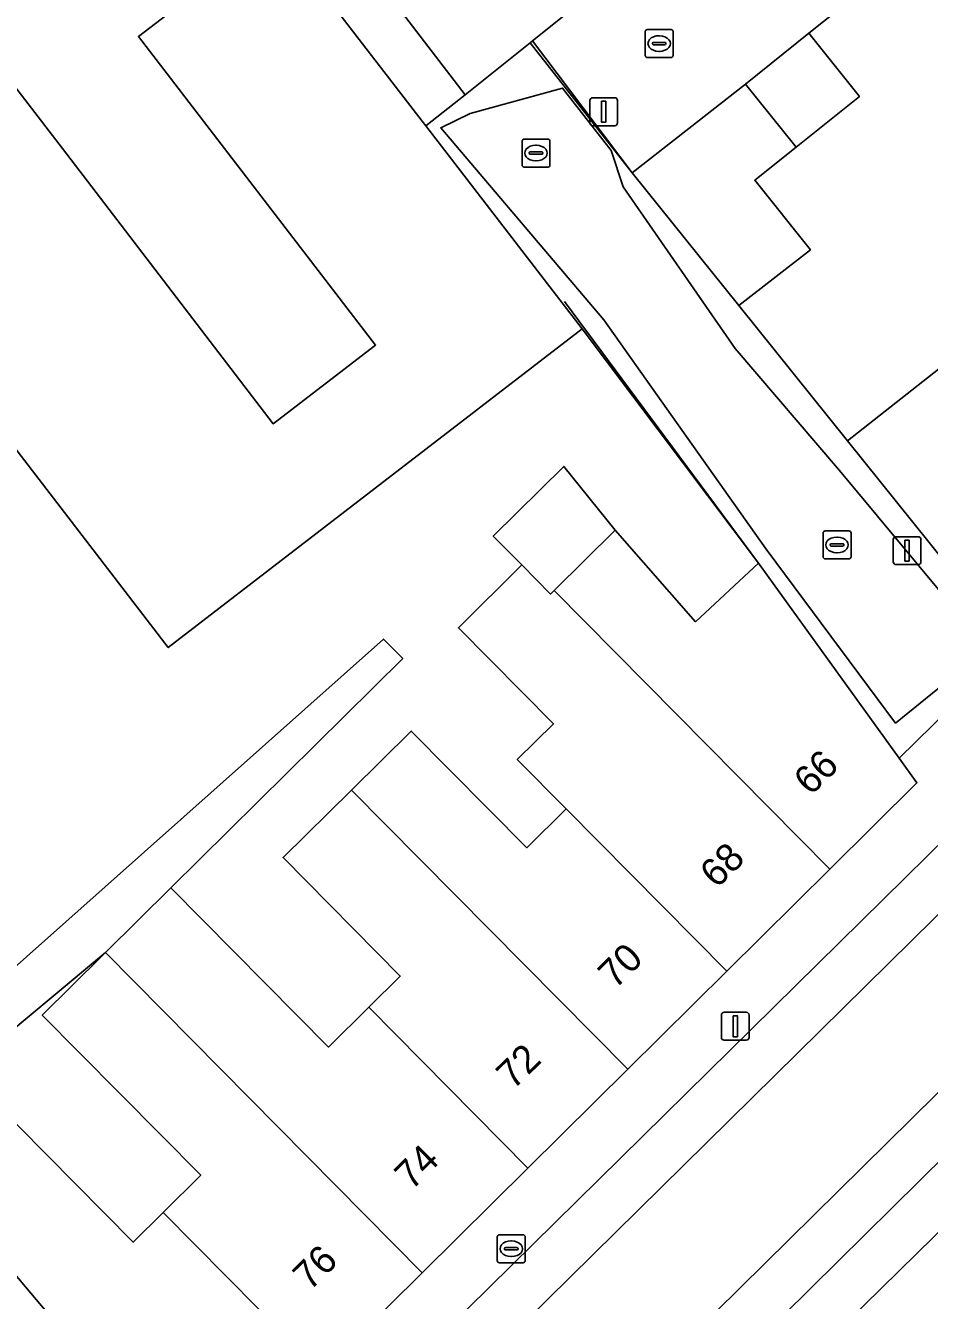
# Model space of a CAD drawing. Extents: x 161771 to 163125, y 382475 to 383179.
# Drawn here: x 162062.65 to 162095.03, y 382844.84 to 382890.51 of the extents above; entities that cross this region are included whole.
import ezdxf

# ---------------------------------------------------------------- set-up
doc = ezdxf.new("R2010")
doc.units = 0
for name, color, linetype in [('IMGEO_Afsluitpaal', 7, 'Continuous'), ('IMGEO_Brandkraan', 7, 'Continuous'), ('IMGEO_Erf', 7, 'Continuous'), ('IMGEO_Groenvoorziening', 7, 'Continuous'), ('IMGEO_Hek', 7, 'Continuous'), ('IMGEO_Kolk', 7, 'Continuous'), ('IMGEO_Lichtmast', 7, 'Continuous'), ('IMGEO_Muur', 7, 'Continuous'), ('IMGEO_Pand', 7, 'Continuous'), ('IMGEO_Pand_nummerreeks', 7, 'Continuous'), ('IMGEO_Parkeervlak_open', 7, 'Continuous'), ('IMGEO_Rijbaan_lokaal_open', 7, 'Continuous'), ('IMGEO_Voetpad_onverhard', 7, 'Continuous'), ('IMGEO_Voetpad_open', 7, 'Continuous')]:
    doc.layers.add(name, color=color, linetype=linetype)

msp = doc.modelspace()

# ---------------------------------------------------------------- linework, layer by layer
at = {"layer": 'IMGEO_Afsluitpaal'}
for p, q in [((162082.862, 382887.025), (162082.862, 382887.825)), ((162082.862, 382887.825), (162082.862, 382887.025)), ((162082.962, 382887.925), (162083.752, 382887.925)), ((162083.752, 382887.925), (162082.962, 382887.925)), ((162083.852, 382887.825), (162083.852, 382887.025)), ((162083.852, 382887.025), (162083.852, 382887.825)), ((162083.752, 382886.925), (162082.962, 382886.925)), ((162082.962, 382886.925), (162083.752, 382886.925))]:
    msp.add_line(p, q, dxfattribs=at)
msp.add_lwpolyline([(162083.282, 382887.8), (162083.432, 382887.8), (162083.432, 382887.05), (162083.282, 382887.05), (162083.282, 382887.8)], dxfattribs=at)
for centre, start, end in [((162082.962, 382887.825), 90, 180), ((162082.962, 382887.825), 90, 180), ((162083.752, 382887.825), 0, 90), ((162083.752, 382887.825), 360, 90), ((162082.962, 382887.025), 180, 270), ((162082.962, 382887.025), 180, 270), ((162083.752, 382887.025), 270, 0), ((162083.752, 382887.025), 270, 0)]:
    msp.add_arc(centre, 0.1, start, end, dxfattribs=at)
at = {"layer": 'IMGEO_Brandkraan'}
for p, q in [((162079.546, 382846.265), (162079.546, 382847.117)), ((162079.621, 382847.191), (162080.473, 382847.191)), ((162080.547, 382847.117), (162080.547, 382846.265)), ((162079.805, 382846.685), (162079.805, 382846.697)), ((162079.848, 382846.734), (162080.246, 382846.734)), ((162080.034, 382846.971), (162080.059, 382846.971)), ((162080.289, 382846.697), (162080.289, 382846.685)), ((162080.243, 382846.648), (162079.845, 382846.648)), ((162080.057, 382846.411), (162080.032, 382846.411)), ((162080.473, 382846.191), (162079.621, 382846.191))]:
    msp.add_line(p, q, dxfattribs=at)
for points in [[(162079.546, 382846.265), (162079.546, 382847.117)], [(162079.621, 382847.191), (162080.473, 382847.191)], [(162080.547, 382847.117), (162080.547, 382846.265)], [(162080.473, 382846.191), (162079.621, 382846.191)]]:
    msp.add_lwpolyline(points, dxfattribs=at)
for centre, radius, start, end in [((162079.623, 382847.115), 0.0765, 91.552, 178.448), ((162079.623, 382847.115), 0.0765, 91.552, 178.448), ((162080.471, 382847.115), 0.0765, 1.552, 88.448), ((162080.471, 382847.115), 0.0765, 1.552, 88.448), ((162079.845, 382846.694), 0.0403, 85.8775, 175.7526), ((162079.842, 382846.684), 0.0366, 178.938, 274.7102), ((162080.246, 382846.691), 0.043, 264.8664, 352.4533), ((162080.25, 382846.696), 0.0386, 1.7309, 96.639), ((162079.623, 382846.267), 0.0765, 181.552, 268.448), ((162079.623, 382846.267), 0.0765, 181.552, 268.448), ((162080.471, 382846.267), 0.0765, 271.552, 358.448), ((162080.471, 382846.267), 0.0765, 271.552, 358.448)]:
    msp.add_arc(centre, radius, start, end, dxfattribs=at)
for centre, major_axis, ratio, start_param, end_param in [((162080.033, 382846.691), (-0.387, 0.002), 0.722429, 4.712389, 7.853982), ((162080.058, 382846.691), (-0.39, 0.002), 0.717154, 1.570796, 4.712389)]:
    msp.add_ellipse(centre, major_axis=major_axis, ratio=ratio, start_param=start_param, end_param=end_param, dxfattribs=at)
at = {"layer": 'IMGEO_Erf'}
for points in [[(162051.197, 382889.784), (162057.452, 382894.592), (162063.969, 382886.113), (162071.515, 382876.245), (162075.187, 382879.066), (162066.693, 382890.12), (162071.612, 382893.899), (162067.649, 382899.278), (162071.852, 382902.522), (162063.278, 382913.648), (162061.185, 382912.038), (162051.955, 382924.053)], [(162095.371, 382893.962), (162090.706, 382890.234), (162092.517, 382887.969), (162090.246, 382886.154), (162088.768, 382884.973), (162090.759, 382882.48), (162088.196, 382880.478), (162092.089, 382875.641), (162096.13, 382878.818)], [(162058.342, 382853.296), (162075.47, 382868.534), (162076.16, 382867.837), (162067.856, 382859.621), (162073.499, 382853.916), (162074.945, 382855.346), (162076.071, 382856.46), (162071.874, 382860.703), (162074.325, 382863.126), (162076.462, 382865.239), (162080.599, 382861.056), (162082.01, 382862.452), (162080.263, 382864.218), (162081.558, 382865.5), (162078.155, 382868.941), (162080.425, 382871.187), (162079.402, 382872.222), (162081.929, 382874.72), (162083.77, 382872.436), (162086.65, 382869.152), (162088.902, 382871.25), (162082.588, 382879.645), (162067.761, 382868.227), (162051.197, 382889.784)]]:
    msp.add_lwpolyline(points, dxfattribs=at)
msp.add_lwpolyline([(162064.598, 382853.695), (162063.247, 382855.061), (162065.398, 382857.189), (162065.515, 382857.305), (162059.305, 382852.135), (162059.352, 382852.078), (162058.578, 382851.531), (162059.301, 382850.566), (162061.338, 382852.148), (162066.501, 382846.927), (162067.582, 382847.995), (162068.923, 382849.322)], close=True, dxfattribs=at)
at = {"layer": 'IMGEO_Groenvoorziening'}
msp.add_lwpolyline([(162085.405, 382912.559), (162089.106, 382915.436), (162088.79, 382915.841), (162084.884, 382912.762), (162081.781, 382910.349), (162082.574, 382909.305), (162071.543, 382900.69), (162071.036, 382897.628), (162078.394, 382888.03), (162080.723, 382889.896), (162080.804, 382889.961), (162094.568, 382900.987)], close=True, dxfattribs=at)
at = {"layer": 'IMGEO_Hek'}
msp.add_lwpolyline([(162081.956, 382880.63), (162088.902, 382871.25)], dxfattribs=at)
at = {"layer": 'IMGEO_Kolk'}
for p, q in [((162084.843, 382889.442), (162084.843, 382890.294)), ((162084.918, 382890.368), (162085.77, 382890.368)), ((162085.331, 382890.148), (162085.356, 382890.148)), ((162085.844, 382890.294), (162085.844, 382889.442)), ((162085.102, 382889.862), (162085.102, 382889.874)), ((162085.54, 382889.825), (162085.142, 382889.825)), ((162085.145, 382889.911), (162085.543, 382889.911)), ((162085.354, 382889.588), (162085.329, 382889.588)), ((162085.586, 382889.874), (162085.586, 382889.862)), ((162085.77, 382889.368), (162084.918, 382889.368)), ((162080.507, 382886.444), (162081.359, 382886.444)), ((162080.432, 382885.518), (162080.432, 382886.37)), ((162080.691, 382885.938), (162080.691, 382885.95)), ((162080.734, 382885.987), (162081.132, 382885.987)), ((162080.92, 382886.224), (162080.945, 382886.224)), ((162081.175, 382885.95), (162081.175, 382885.938)), ((162081.433, 382886.37), (162081.433, 382885.518)), ((162081.129, 382885.901), (162080.731, 382885.901)), ((162080.943, 382885.664), (162080.918, 382885.664)), ((162081.359, 382885.444), (162080.507, 382885.444)), ((162091.213, 382871.481), (162091.213, 382872.333)), ((162091.288, 382872.407), (162092.14, 382872.407)), ((162092.214, 382872.333), (162092.214, 382871.481)), ((162091.472, 382871.901), (162091.472, 382871.913)), ((162091.91, 382871.864), (162091.512, 382871.864)), ((162091.515, 382871.95), (162091.913, 382871.95)), ((162091.701, 382872.187), (162091.726, 382872.187)), ((162091.956, 382871.913), (162091.956, 382871.901)), ((162092.14, 382871.407), (162091.288, 382871.407)), ((162091.724, 382871.627), (162091.699, 382871.627))]:
    msp.add_line(p, q, dxfattribs=at)
for points in [[(162084.843, 382889.442), (162084.843, 382890.294)], [(162084.918, 382890.368), (162085.77, 382890.368)], [(162085.844, 382890.294), (162085.844, 382889.442)], [(162085.77, 382889.368), (162084.918, 382889.368)], [(162080.507, 382886.444), (162081.359, 382886.444)], [(162080.432, 382885.518), (162080.432, 382886.37)], [(162081.433, 382886.37), (162081.433, 382885.518)], [(162081.359, 382885.444), (162080.507, 382885.444)], [(162091.213, 382871.481), (162091.213, 382872.333)], [(162091.288, 382872.407), (162092.14, 382872.407)], [(162092.214, 382872.333), (162092.214, 382871.481)], [(162092.14, 382871.407), (162091.288, 382871.407)]]:
    msp.add_lwpolyline(points, dxfattribs=at)
for centre, radius, start, end in [((162084.92, 382890.292), 0.0765, 91.552, 178.448), ((162084.92, 382890.292), 0.0765, 91.552, 178.448), ((162085.768, 382890.292), 0.0765, 1.552, 88.448), ((162085.768, 382890.292), 0.0765, 1.552, 88.448), ((162085.142, 382889.871), 0.0403, 85.8775, 175.7526), ((162085.139, 382889.861), 0.0366, 178.938, 274.7102), ((162085.543, 382889.868), 0.043, 264.8664, 352.4533), ((162085.547, 382889.873), 0.0386, 1.7309, 96.639), ((162084.92, 382889.444), 0.0765, 181.552, 268.448), ((162084.92, 382889.444), 0.0765, 181.552, 268.448), ((162085.768, 382889.444), 0.0765, 271.552, 358.448), ((162085.768, 382889.444), 0.0765, 271.552, 358.448), ((162080.509, 382886.368), 0.0765, 91.552, 178.448), ((162080.509, 382886.368), 0.0765, 91.552, 178.448), ((162081.357, 382886.368), 0.0765, 1.552, 88.448), ((162081.357, 382886.368), 0.0765, 1.552, 88.448), ((162080.731, 382885.947), 0.0403, 85.8775, 175.7526), ((162080.728, 382885.937), 0.0366, 178.938, 274.7102), ((162081.132, 382885.944), 0.043, 264.8664, 352.4533), ((162081.136, 382885.949), 0.0386, 1.7309, 96.639), ((162080.509, 382885.52), 0.0765, 181.552, 268.448), ((162080.509, 382885.52), 0.0765, 181.552, 268.448), ((162081.357, 382885.52), 0.0765, 271.552, 358.448), ((162081.357, 382885.52), 0.0765, 271.552, 358.448), ((162091.29, 382872.331), 0.0765, 91.552, 178.448), ((162091.29, 382872.331), 0.0765, 91.552, 178.448), ((162092.138, 382872.331), 0.0765, 1.552, 88.448), ((162092.138, 382872.331), 0.0765, 1.552, 88.448), ((162091.512, 382871.91), 0.0403, 85.8775, 175.7526), ((162091.509, 382871.9), 0.0366, 178.938, 274.7102), ((162091.913, 382871.907), 0.043, 264.8664, 352.4533), ((162091.917, 382871.912), 0.0386, 1.7309, 96.639), ((162091.29, 382871.483), 0.0765, 181.552, 268.448), ((162091.29, 382871.483), 0.0765, 181.552, 268.448), ((162092.138, 382871.483), 0.0765, 271.552, 358.448), ((162092.138, 382871.483), 0.0765, 271.552, 358.448)]:
    msp.add_arc(centre, radius, start, end, dxfattribs=at)
for centre, major_axis, ratio, start_param, end_param in [((162085.33, 382889.868), (-0.387, 0.002), 0.722429, 4.712389, 7.853982), ((162085.355, 382889.868), (-0.39, 0.002), 0.717154, 1.570796, 4.712389), ((162080.919, 382885.944), (-0.387, 0.002), 0.722429, 4.712389, 7.853982), ((162080.944, 382885.944), (-0.39, 0.002), 0.717154, 1.570796, 4.712389), ((162091.7, 382871.907), (-0.387, 0.002), 0.722429, 4.712389, 7.853982), ((162091.725, 382871.907), (-0.39, 0.002), 0.717154, 1.570796, 4.712389)]:
    msp.add_ellipse(centre, major_axis=major_axis, ratio=ratio, start_param=start_param, end_param=end_param, dxfattribs=at)
at = {"layer": 'IMGEO_Lichtmast'}
for p, q in [((162093.727, 382871.3), (162093.727, 382872.1)), ((162093.727, 382872.1), (162093.727, 382871.3)), ((162093.827, 382872.2), (162094.617, 382872.2)), ((162094.617, 382872.2), (162093.827, 382872.2)), ((162094.717, 382872.1), (162094.717, 382871.3)), ((162094.717, 382871.3), (162094.717, 382872.1)), ((162094.617, 382871.2), (162093.827, 382871.2)), ((162093.827, 382871.2), (162094.617, 382871.2)), ((162087.573, 382854.264), (162087.573, 382855.064)), ((162087.573, 382855.064), (162087.573, 382854.264)), ((162087.673, 382855.164), (162088.463, 382855.164)), ((162088.463, 382855.164), (162087.673, 382855.164)), ((162088.563, 382855.064), (162088.563, 382854.264)), ((162088.563, 382854.264), (162088.563, 382855.064)), ((162088.463, 382854.164), (162087.673, 382854.164)), ((162087.673, 382854.164), (162088.463, 382854.164))]:
    msp.add_line(p, q, dxfattribs=at)
for points in [[(162094.147, 382872.075), (162094.297, 382872.075), (162094.297, 382871.325), (162094.147, 382871.325), (162094.147, 382872.075)], [(162087.993, 382855.039), (162088.143, 382855.039), (162088.143, 382854.289), (162087.993, 382854.289), (162087.993, 382855.039)]]:
    msp.add_lwpolyline(points, dxfattribs=at)
for centre, start, end in [((162093.827, 382872.1), 90, 180), ((162093.827, 382872.1), 90, 180), ((162094.617, 382872.1), 0, 90), ((162094.617, 382872.1), 360, 90), ((162093.827, 382871.3), 180, 270), ((162093.827, 382871.3), 180, 270), ((162094.617, 382871.3), 270, 0), ((162094.617, 382871.3), 270, 0), ((162087.673, 382855.064), 90, 180), ((162087.673, 382855.064), 90, 180), ((162088.463, 382855.064), 0, 90), ((162088.463, 382855.064), 360, 90), ((162087.673, 382854.264), 180, 270), ((162087.673, 382854.264), 180, 270), ((162088.463, 382854.264), 270, 0), ((162088.463, 382854.264), 270, 0)]:
    msp.add_arc(centre, 0.1, start, end, dxfattribs=at)
at = {"layer": 'IMGEO_Muur'}
msp.add_lwpolyline([(162088.196, 382880.478), (162092.089, 382875.641)], dxfattribs=at)
at = {"layer": 'IMGEO_Pand'}
for points in [[(162057.452, 382894.592), (162051.197, 382889.784), (162067.761, 382868.227), (162082.588, 382879.645), (162076.982, 382886.924), (162076.854, 382887.091), (162071.612, 382893.899), (162066.693, 382890.12), (162075.187, 382879.066), (162071.515, 382876.245), (162063.969, 382886.113)], [(162088.433, 382888.413), (162090.246, 382886.154), (162092.517, 382887.969), (162090.706, 382890.234)], [(162088.433, 382888.413), (162084.378, 382885.234), (162088.196, 382880.478), (162090.759, 382882.48), (162088.768, 382884.973), (162090.246, 382886.154)], [(162096.13, 382878.818), (162092.089, 382875.641), (162097.358, 382869.084), (162101.396, 382872.253)], [(162083.77, 382872.436), (162081.929, 382874.72), (162079.402, 382872.222), (162080.425, 382871.187), (162081.454, 382870.146), (162081.587, 382870.278)], [(162091.459, 382860.295), (162094.574, 382863.381), (162093.939, 382864.262), (162088.902, 382871.25), (162086.65, 382869.152), (162083.77, 382872.436), (162081.587, 382870.278)], [(162081.587, 382870.278), (162081.454, 382870.146), (162080.425, 382871.187), (162078.155, 382868.941), (162081.558, 382865.5), (162080.263, 382864.218), (162082.01, 382862.452), (162087.763, 382856.634), (162091.459, 382860.295)], [(162082.01, 382862.452), (162080.599, 382861.056), (162076.462, 382865.239), (162074.325, 382863.126), (162084.218, 382853.122), (162087.763, 382856.634)], [(162074.945, 382855.346), (162080.644, 382849.582), (162084.218, 382853.122), (162074.325, 382863.126), (162071.874, 382860.703), (162076.071, 382856.46)], [(162074.945, 382855.346), (162073.499, 382853.916), (162067.856, 382859.621), (162065.515, 382857.305), (162076.859, 382845.833), (162080.644, 382849.582)], [(162065.515, 382857.305), (162065.398, 382857.189), (162063.247, 382855.061), (162064.598, 382853.695), (162068.923, 382849.322), (162067.582, 382847.995), (162073.253, 382842.261), (162076.859, 382845.833)], [(162067.582, 382847.995), (162066.501, 382846.927), (162061.338, 382852.148), (162059.301, 382850.566), (162058.654, 382850.064), (162063.668, 382844.124), (162062.776, 382843.242), (162067.09, 382838.181), (162069.123, 382838.17), (162073.253, 382842.261)], [(162095.808, 382847.744), (162092.053, 382844.055), (162098.093, 382837.91), (162099.555, 382839.347), (162100.269, 382840.049), (162101.847, 382841.6)]]:
    msp.add_lwpolyline(points, close=True, dxfattribs=at)
at = {"layer": 'IMGEO_Parkeervlak_open'}
for points in [[(162115.73, 382880.726), (162113.309, 382878.734), (162111.818, 382877.391), (162110.38, 382876.039), (162100.696, 382866.43), (162095.716, 382861.519), (162072.223, 382838.379), (162073.15, 382837.45)], [(162073.189, 382836.841), (162111.483, 382874.584)], [(162114.584, 382871.275), (162079.466, 382836.63)], [(162080.061, 382836.564), (162080.997, 382835.618), (162100.531, 382854.92), (162099.483, 382855.942), (162102.502, 382858.953), (162103.577, 382857.891), (162115.52, 382869.741), (162114.637, 382870.659)]]:
    msp.add_lwpolyline(points, dxfattribs=at)
at = {"layer": 'IMGEO_Rijbaan_lokaal_open'}
for points in [[(162095.371, 382893.962), (162097.194, 382895.419), (162099.119, 382896.958), (162103.952, 382900.799), (162103.661, 382901.163), (162099.938, 382905.818), (162098.437, 382907.69), (162098.257, 382907.915), (162096.938, 382909.564), (162093.178, 382914.267), (162091.679, 382916.141), (162091.482, 382916.387), (162091.057, 382916.916), (162089.106, 382915.436), (162085.405, 382912.559), (162094.568, 382900.987), (162080.804, 382889.961), (162084.378, 382885.234), (162088.433, 382888.413), (162090.706, 382890.234)], [(162088.196, 382880.478), (162084.378, 382885.234), (162080.804, 382889.961), (162080.723, 382889.896), (162078.394, 382888.03), (162076.982, 382886.924), (162082.588, 382879.645), (162088.902, 382871.25), (162093.939, 382864.262), (162097.563, 382867.829), (162098.069, 382868.327), (162097.358, 382869.084), (162092.089, 382875.641)], [(162084.378, 382885.234), (162080.723, 382889.896), (162078.394, 382888.03), (162076.982, 382886.924), (162082.588, 382879.645), (162088.902, 382871.25), (162093.939, 382864.262), (162097.563, 382867.829), (162098.069, 382868.327), (162097.358, 382869.084), (162092.089, 382875.641), (162088.196, 382880.478)], [(162083.62, 382886.042), (162081.885, 382888.271), (162078.574, 382887.363), (162077.522, 382886.847), (162083.362, 382879.967), (162089.175, 382871.751), (162093.81, 382865.521), (162096.901, 382868.023), (162097.244, 382868.464), (162095.944, 382869.593), (162091.799, 382874.571), (162088.071, 382878.937), (162084.055, 382884.73)], [(162058.654, 382850.064), (162059.301, 382850.566), (162058.578, 382851.531), (162059.352, 382852.078), (162059.305, 382852.135), (162058.342, 382853.296), (162054.992, 382857.335), (162054.411, 382858.09), (162052.063, 382856.285), (162049.31, 382859.864), (162046.448, 382857.555), (162049.956, 382853.511), (162057.62, 382843.655), (162065.602, 382834.655), (162066.249, 382835.323), (162069.123, 382838.17), (162067.09, 382838.181), (162062.776, 382843.242), (162063.668, 382844.124)]]:
    msp.add_lwpolyline(points, close=True, dxfattribs=at)
msp.add_lwpolyline([(162111.483, 382874.584), (162073.189, 382836.841), (162076.363, 382833.597), (162079.466, 382836.63), (162114.584, 382871.275), (162115.399, 382872.051), (162118.138, 382874.552), (162123.306, 382878.903), (162125.393, 382880.431), (162135.365, 382887.723), (162132.776, 382891.432), (162121.927, 382883.49)], dxfattribs=at)
at = {"layer": 'IMGEO_Voetpad_onverhard'}
msp.add_lwpolyline([(162081.781, 382910.349), (162080.526, 382909.373), (162080.246, 382909.155), (162080.232, 382909.173), (162079.126, 382908.162), (162078.775, 382907.841), (162077.336, 382906.735), (162071.852, 382902.522), (162067.649, 382899.278), (162071.612, 382893.899), (162076.854, 382887.091), (162076.982, 382886.924), (162078.394, 382888.03), (162071.036, 382897.628), (162071.543, 382900.69), (162082.574, 382909.305)], close=True, dxfattribs=at)
at = {"layer": 'IMGEO_Voetpad_open'}
for points in [[(162171.48, 382926.845), (162148.274, 382908.294), (162143.255, 382904.278), (162141.717, 382903.048), (162140.307, 382901.917), (162136.406, 382898.79), (162134.86, 382897.546), (162133.454, 382896.443), (162119.361, 382885.166), (162098.181, 382868.21), (162098.069, 382868.327), (162097.563, 382867.829), (162093.939, 382864.262), (162094.574, 382863.381), (162091.459, 382860.295), (162087.763, 382856.634), (162084.218, 382853.122), (162080.644, 382849.582), (162076.859, 382845.833), (162073.253, 382842.261), (162069.123, 382838.17), (162066.249, 382835.323), (162065.602, 382834.655), (162062.458, 382831.409)], [(162073.15, 382837.45), (162072.223, 382838.379), (162095.716, 382861.519), (162095.365, 382861.875), (162100.345, 382866.786), (162100.696, 382866.43), (162110.38, 382876.039), (162111.818, 382877.391), (162113.309, 382878.734), (162115.73, 382880.726), (162115.415, 382881.113), (162120.902, 382885.587), (162121.217, 382885.2), (162134.067, 382894.565), (162134.817, 382893.501)], [(162092.053, 382844.055), (162095.808, 382847.744), (162099.563, 382851.432), (162103.319, 382855.121), (162107.075, 382858.811), (162112.762, 382864.397), (162117.095, 382868.654), (162120.059, 382868.27), (162124.228, 382861.125), (162127.068, 382856.282), (162128.857, 382853.254), (162130.925, 382855.273), (162121.439, 382870.892), (162125.198, 382874.011), (162134.422, 382858.688)], [(162114.637, 382870.659), (162115.52, 382869.741), (162103.577, 382857.891), (162100.531, 382854.92), (162080.997, 382835.618), (162080.061, 382836.564)]]:
    msp.add_lwpolyline(points, dxfattribs=at)
msp.add_lwpolyline([(162075.47, 382868.534), (162058.342, 382853.296), (162059.305, 382852.135), (162065.515, 382857.305), (162067.856, 382859.621), (162076.16, 382867.837)], close=True, dxfattribs=at)

# ---------------------------------------------------------------- texts
at = {"layer": 'IMGEO_Pand_nummerreeks'}
for s, rotation, p in [('66', 44.6637, (162090.774, 382862.897)), ('68', 44.6792, (162087.412, 382859.572)), ('70', 44.6792, (162083.768, 382855.968)), ('72', 44.6806, (162080.118, 382852.361)), ('74', 44.6806, (162076.476, 382848.759)), ('76', 44.6792, (162072.832, 382845.155))]:
    msp.add_text(s, height=1, rotation=rotation, dxfattribs=at).set_placement(p)

doc.saveas('drawing.dxf')
